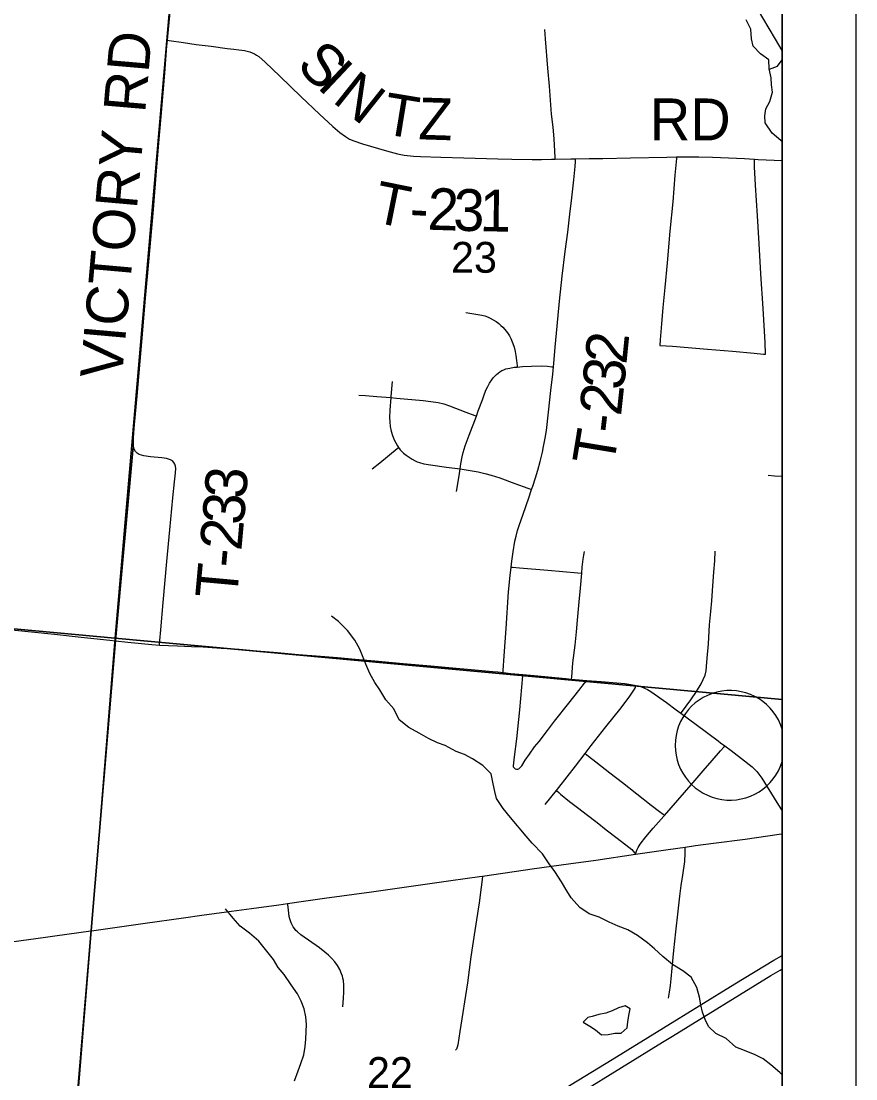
# Model space of a CAD drawing. Extents: x 831 to 1552, y 430 to 870.
# Drawn here: x 1366.09 to 1388.77, y 727.92 to 756.64 of the extents above; entities that cross this region are included whole.
import ezdxf

# ---------------------------------------------------------------- set-up
doc = ezdxf.new("R2010")
doc.units = 0
for name, color, linetype in [('GM_X_Corporation', 7, 'Continuous'), ('GM_X_County_Road', 7, 'Continuous'), ('GM_X_Minor_Lake', 7, 'Continuous'), ('GM_X_Minor_River', 7, 'Continuous'), ('GM_X_Rail_Line', 7, 'Continuous'), ('GM_X_Section_Text', 7, 'Continuous'), ('GM_X_State_Route', 7, 'Continuous'), ('GM_X_Township_Road', 7, 'Continuous'), ('GM_X_Township_Road_Text', 7, 'Continuous'), ('GM_X_Unincorporated_Location', 7, 'Continuous'), ('GM_X_US_Route', 7, 'Continuous'), ('SH_Data', 7, 'Continuous')]:
    doc.layers.add(name, color=color, linetype=linetype)

msp = doc.modelspace()

# ---------------------------------------------------------------- linework, layer by layer
at = {"layer": 'GM_X_Corporation'}
for points in [[(1350.153, 761.603), (1370.37, 759.881), (1368.637, 739.883), (1348.747, 741.721)], [(1386.766, 738.222), (1386.766, 758.427), (1370.37, 759.881), (1368.637, 739.883)], [(1348.747, 741.721), (1368.637, 739.883), (1366.951, 719.126), (1347.89, 720.702)], [(1386.766, 717.659), (1386.766, 738.222), (1368.637, 739.883), (1366.951, 719.126)]]:
    msp.add_lwpolyline(points, close=True, dxfattribs=at)
for points in [[(1386.766, 724.317), (1386.766, 758.465)], [(1370.131, 756.885), (1370.06, 756.136), (1370.045, 755.974), (1369.985, 755.231), (1369.885, 754.056), (1369.831, 753.439), (1369.764, 752.578), (1369.676, 751.526), (1369.55, 750.104), (1369.46, 749.115), (1369.385, 748.249), (1369.232, 746.456), (1369.155, 745.591), (1369.137, 745.342), (1369.132, 745.155), (1369.138, 745.09), (1368.654, 739.825), (1367.995, 731.953), (1366.919, 719.088)], [(1366.919, 719.088), (1367.995, 731.953), (1368.654, 739.825), (1369.138, 745.09), (1369.132, 745.155), (1369.137, 745.342), (1369.155, 745.591), (1369.232, 746.456), (1369.385, 748.249), (1369.46, 749.115), (1369.55, 750.104), (1369.676, 751.526), (1369.764, 752.578), (1369.831, 753.439), (1369.885, 754.056), (1369.985, 755.231), (1370.045, 755.974), (1370.06, 756.136), (1370.131, 756.885)]]:
    msp.add_lwpolyline(points, dxfattribs=at)
at = {"layer": 'GM_X_County_Road'}
for p, q in [((1381.043, 738.778), (1381.459, 738.742)), ((1385.093, 737.047), (1385.207, 736.962))]:
    msp.add_line(p, q, dxfattribs=at)
for points in [[(1386.766, 755.845), (1386.588, 756.15), (1386.242, 756.729), (1386.15, 756.887), (1385.72, 757.622), (1385.375, 758.23), (1385.159, 758.604), (1385.149, 758.621)], [(1363.252, 740.36), (1363.58, 740.331), (1364.722, 740.223), (1365.843, 740.115), (1366.995, 739.995), (1367.727, 739.918), (1368.5, 739.832), (1368.658, 739.814)], [(1368.658, 739.814), (1368.99, 739.777), (1369.645, 739.714), (1369.855, 739.697)], [(1369.855, 739.697), (1370.336, 739.678), (1370.718, 739.661), (1371.033, 739.648), (1371.525, 739.619), (1372.011, 739.585), (1372.495, 739.544), (1373.053, 739.498), (1373.63, 739.447), (1374.22, 739.397), (1374.684, 739.358), (1375.169, 739.313), (1375.698, 739.268), (1376.472, 739.203), (1377.218, 739.135), (1377.713, 739.09), (1378.318, 739.037), (1378.905, 738.983)], [(1378.905, 738.983), (1379.042, 738.97), (1379.185, 738.955)], [(1379.185, 738.955), (1379.396, 738.932), (1379.721, 738.9)], [(1379.721, 738.9), (1380.03, 738.87), (1380.885, 738.791), (1381.043, 738.778)], [(1381.459, 738.742), (1381.845, 738.71), (1382.491, 738.652), (1382.651, 738.633), (1382.752, 738.615), (1382.797, 738.604)], [(1382.797, 738.604), (1382.856, 738.59), (1382.941, 738.564), (1383.025, 738.53), (1383.107, 738.492), (1383.201, 738.435), (1383.622, 738.136), (1383.883, 737.941), (1384.013, 737.846)], [(1384.013, 737.846), (1384.43, 737.539), (1385.027, 737.096), (1385.093, 737.047)], [(1385.207, 736.962), (1385.38, 736.834), (1385.743, 736.558), (1385.87, 736.461), (1385.95, 736.39), (1386.013, 736.331), (1386.076, 736.264), (1386.132, 736.196), (1386.212, 736.081), (1386.355, 735.853), (1386.668, 735.354), (1386.766, 735.199)]]:
    msp.add_lwpolyline(points, dxfattribs=at)
at = {"layer": 'GM_X_Minor_Lake'}
for points in [[(1382.627, 729.775), (1382.635, 729.821), (1382.5, 729.899), (1382.317, 729.848), (1382.148, 729.766), (1381.973, 729.707), (1381.783, 729.672), (1381.6, 729.613), (1381.485, 729.584), (1381.362, 729.464)], [(1381.362, 729.464), (1381.543, 729.355), (1381.694, 729.255), (1381.859, 729.116), (1382.034, 729.129), (1382.217, 729.157), (1382.392, 729.163), (1382.553, 729.305), (1382.57, 729.472), (1382.603, 729.639), (1382.627, 729.775)]]:
    msp.add_lwpolyline(points, dxfattribs=at)
at = {"layer": 'GM_X_Minor_River'}
for points in [[(1386.766, 753.365), (1386.732, 753.399), (1386.491, 753.6), (1386.305, 753.876), (1386.292, 754.074), (1386.317, 754.263), (1386.426, 754.46), (1386.498, 754.71), (1386.477, 754.908), (1386.465, 755.106), (1386.415, 755.35), (1386.402, 755.593), (1386.177, 755.756), (1385.974, 755.963), (1385.931, 756.161), (1385.912, 756.42), (1385.786, 756.68)], [(1386.418, 755.335), (1386.636, 755.423), (1386.766, 755.594)], [(1386.766, 728.03), (1386.701, 728.094), (1386.453, 728.302), (1386.25, 728.464), (1386.031, 728.573), (1385.744, 728.691), (1385.502, 728.785), (1385.239, 729.016), (1384.967, 729.156), (1384.764, 729.34), (1384.675, 729.531), (1384.602, 729.73), (1384.551, 729.935), (1384.523, 730.141), (1384.443, 730.4), (1384.295, 730.683), (1384.069, 730.853), (1383.782, 731.023), (1383.519, 731.247), (1383.301, 731.447), (1383.106, 731.616), (1382.835, 731.809), (1382.571, 731.964), (1382.314, 732.066), (1382.065, 732.175), (1381.793, 732.308), (1381.52, 732.402), (1381.264, 732.572), (1381.032, 732.833), (1380.913, 733.025), (1380.772, 733.27), (1380.593, 733.553), (1380.436, 733.76), (1380.257, 734.028), (1379.972, 734.32), (1379.807, 734.512), (1379.388, 735.018), (1379.186, 735.264), (1379.007, 735.532), (1378.956, 735.723), (1378.913, 735.928), (1378.864, 736.203), (1378.631, 736.433), (1378.352, 736.611), (1378.133, 736.728), (1377.906, 736.814), (1377.612, 736.97), (1377.4, 737.048), (1377.159, 737.165), (1376.902, 737.305), (1376.623, 737.46), (1376.36, 737.669), (1376.212, 737.967), (1376.002, 738.212), (1375.838, 738.48), (1375.696, 738.687), (1375.563, 738.924), (1375.452, 739.177), (1375.29, 739.589), (1375.156, 739.834), (1374.954, 740.095), (1374.714, 740.341), (1374.519, 740.487)], [(1372.951, 731.166), (1372.726, 731.435), (1372.547, 731.657), (1372.299, 731.873), (1372.043, 732.066), (1371.856, 732.288), (1371.646, 732.541)], [(1373.518, 727.87), (1373.62, 728.134), (1373.691, 728.339), (1373.769, 728.573), (1373.81, 728.801), (1373.828, 728.998), (1373.838, 729.203), (1373.84, 729.4), (1373.828, 729.606), (1373.777, 729.819), (1373.696, 730.033), (1373.6, 730.231), (1373.428, 730.477), (1373.234, 730.752), (1373.077, 730.944), (1372.951, 731.166)]]:
    msp.add_lwpolyline(points, dxfattribs=at)
at = {"layer": 'GM_X_Rail_Line'}
msp.add_line((1386.766, 736.536), (1386.766, 737.418), dxfattribs=at)
msp.add_arc((1385.345, 736.977), 1.488, 17.2241, 342.7759, dxfattribs=at)
at = {"layer": 'GM_X_State_Route'}
for points in [[(1383.542, 729.306), (1385.48, 730.5), (1386.542, 731.144), (1386.766, 731.273)], [(1383.511, 728.914), (1383.783, 729.082), (1386.453, 730.723), (1386.71, 730.875), (1386.766, 730.906)], [(1357.165, 712.965), (1357.324, 713.064), (1358.466, 713.785), (1359.485, 714.418), (1360.53, 715.085), (1361.949, 715.98), (1363.001, 716.643), (1364.105, 717.338), (1365.214, 718.025), (1366.924, 719.077), (1367.436, 719.392), (1369.287, 720.533), (1370.346, 721.183), (1371.298, 721.77), (1372.674, 722.617), (1376.115, 724.732), (1378.283, 726.071), (1380.083, 727.178), (1381.036, 727.763), (1382.148, 728.446), (1383.542, 729.306)], [(1357.698, 712.915), (1358.653, 713.517), (1361.41, 715.266), (1363.714, 716.719), (1366.193, 718.261), (1366.893, 718.692), (1369.002, 719.989), (1371.428, 721.477), (1374.021, 723.067), (1376.806, 724.775), (1379.716, 726.578), (1381.284, 727.542), (1383.511, 728.914)]]:
    msp.add_lwpolyline(points, dxfattribs=at)
at = {"layer": 'GM_X_Township_Road'}
for p, q in [((1370.064, 756.126), (1370.135, 756.874)), ((1380.331, 735.372), (1380.634, 735.747))]:
    msp.add_line(p, q, dxfattribs=at)
for points in [[(1380.602, 752.894), (1380.6, 752.943), (1380.593, 753.109), (1380.574, 753.444), (1380.542, 753.759), (1380.503, 754.117), (1380.445, 754.874), (1380.402, 755.369), (1380.338, 756.165), (1380.322, 756.419)], [(1369.139, 745.123), (1369.137, 745.144), (1369.141, 745.332), (1369.16, 745.58), (1369.237, 746.445), (1369.39, 748.239), (1369.465, 749.104), (1369.555, 750.094), (1369.681, 751.515), (1369.769, 752.567), (1369.835, 753.429), (1369.89, 754.045), (1369.99, 755.221), (1370.049, 755.963), (1370.064, 756.126)], [(1370.064, 756.126), (1370.11, 756.119), (1370.506, 756.063), (1370.851, 756.009), (1371.255, 755.958), (1371.693, 755.901), (1371.873, 755.88), (1372.004, 755.864), (1372.084, 755.855), (1372.162, 755.841), (1372.234, 755.825), (1372.303, 755.807), (1372.368, 755.785), (1372.427, 755.755), (1372.483, 755.722), (1372.548, 755.68), (1372.723, 755.529), (1373.123, 755.149), (1373.701, 754.586), (1374.198, 754.117), (1374.563, 753.781), (1374.753, 753.619), (1374.902, 753.505), (1375.009, 753.439), (1375.125, 753.388), (1375.362, 753.31), (1376.018, 753.122), (1376.318, 753.04), (1376.501, 753), (1376.75, 752.976), (1376.936, 752.963), (1377.494, 752.947), (1378.113, 752.927), (1379.045, 752.9), (1379.417, 752.893), (1379.976, 752.884), (1380.224, 752.889), (1380.502, 752.892), (1380.602, 752.894)], [(1380.553, 747.252), (1380.563, 747.348), (1380.602, 747.791), (1380.652, 748.357), (1380.713, 749.04), (1380.787, 749.713), (1380.87, 750.391), (1380.939, 750.915), (1380.998, 751.401), (1381.049, 751.841), (1381.104, 752.337), (1381.141, 752.699), (1381.15, 752.834), (1381.154, 752.902)], [(1380.602, 752.894), (1381.027, 752.9), (1381.154, 752.902)], [(1381.154, 752.902), (1381.524, 752.908), (1381.897, 752.916), (1382.642, 752.931), (1383.636, 752.952), (1383.896, 752.955)], [(1383.896, 752.955), (1383.892, 752.909), (1383.852, 752.458), (1383.791, 751.738), (1383.714, 750.943), (1383.639, 750.078), (1383.575, 749.411), (1383.525, 748.866), (1383.487, 748.426), (1383.453, 747.988), (1383.44, 747.836), (1383.788, 747.814), (1384.74, 747.739), (1385.417, 747.681), (1386.005, 747.629), (1386.255, 747.603), (1386.312, 747.598), (1386.305, 747.914), (1386.247, 748.841), (1386.188, 749.78), (1386.136, 750.607), (1386.095, 751.356), (1386.043, 752.191), (1386.013, 752.682), (1386.01, 752.78), (1386.011, 752.862), (1386.012, 752.89)], [(1383.896, 752.955), (1384.504, 752.961), (1384.876, 752.952), (1385.308, 752.934), (1385.74, 752.908), (1386.012, 752.89), (1386.112, 752.883), (1386.546, 752.863), (1386.766, 752.856)], [(1378.171, 748.726), (1378.502, 748.679), (1378.61, 748.659), (1378.687, 748.636), (1378.756, 748.61), (1378.829, 748.58), (1378.912, 748.535), (1378.995, 748.483), (1379.065, 748.43), (1379.127, 748.381), (1379.174, 748.33), (1379.23, 748.266), (1379.301, 748.174), (1379.357, 748.095), (1379.395, 748.02), (1379.452, 747.888), (1379.482, 747.786), (1379.509, 747.672), (1379.529, 747.563), (1379.547, 747.427), (1379.562, 747.284), (1379.566, 747.249)], [(1378.457, 745.913), (1378.511, 746.056), (1378.62, 746.362), (1378.678, 746.522), (1378.727, 746.639), (1378.768, 746.722), (1378.818, 746.813), (1378.875, 746.903), (1378.918, 746.958), (1378.958, 747.004), (1379.001, 747.047), (1379.047, 747.086), (1379.096, 747.122), (1379.148, 747.152), (1379.203, 747.177), (1379.26, 747.197), (1379.365, 747.221), (1379.481, 747.242), (1379.566, 747.249)], [(1379.566, 747.249), (1379.71, 747.262), (1379.957, 747.274), (1380.24, 747.279), (1380.393, 747.271), (1380.51, 747.257), (1380.553, 747.252)], [(1379.958, 743.922), (1379.989, 744.011), (1380.065, 744.242), (1380.126, 744.451), (1380.189, 744.687), (1380.251, 744.935), (1380.285, 745.089), (1380.329, 745.318), (1380.364, 745.524), (1380.42, 746.025), (1380.48, 746.612), (1380.533, 747.059), (1380.553, 747.252)], [(1376.172, 746.86), (1376.139, 746.452), (1376.137, 746.419)], [(1375.263, 746.488), (1375.45, 746.474), (1375.758, 746.448), (1376.137, 746.419)], [(1376.137, 746.419), (1376.11, 746.076), (1376.102, 745.882), (1376.105, 745.757), (1376.117, 745.632), (1376.141, 745.508), (1376.178, 745.388), (1376.227, 745.272), (1376.269, 745.188), (1376.317, 745.106), (1376.346, 745.067)], [(1376.137, 746.419), (1376.291, 746.407), (1377.009, 746.343), (1377.219, 746.316), (1377.417, 746.283), (1377.575, 746.247), (1377.73, 746.193), (1378.176, 746.028), (1378.415, 745.93), (1378.457, 745.913)], [(1378.018, 744.482), (1378.04, 744.625), (1378.074, 744.811), (1378.102, 744.931), (1378.155, 745.108), (1378.261, 745.398), (1378.457, 745.913)], [(1369.855, 739.697), (1369.862, 739.825), (1369.886, 740.111), (1369.952, 740.854), (1370.052, 741.966), (1370.13, 742.832), (1370.215, 743.697), (1370.261, 744.128), (1370.286, 744.375), (1370.293, 744.497), (1370.288, 744.556), (1370.271, 744.611), (1370.242, 744.66), (1370.201, 744.7), (1370.152, 744.73), (1370.096, 744.75), (1370.037, 744.765), (1369.917, 744.784), (1369.608, 744.815), (1369.422, 744.84), (1369.359, 744.855), (1369.299, 744.878), (1369.242, 744.912), (1369.195, 744.958), (1369.161, 745.016), (1369.142, 745.079), (1369.139, 745.123)], [(1375.628, 744.487), (1375.84, 744.65), (1376.31, 745.037), (1376.346, 745.067)], [(1376.346, 745.067), (1376.392, 745.005), (1376.435, 744.958), (1376.48, 744.914), (1376.552, 744.854), (1376.629, 744.799), (1376.714, 744.744), (1376.792, 744.703), (1376.85, 744.678), (1376.91, 744.657), (1377.031, 744.625), (1377.216, 744.592), (1377.646, 744.532), (1378.018, 744.482)], [(1377.921, 743.868), (1377.99, 744.291), (1378.018, 744.482)], [(1378.018, 744.482), (1378.076, 744.474), (1378.503, 744.4), (1378.684, 744.361), (1378.863, 744.314), (1379.098, 744.239), (1379.504, 744.087), (1379.854, 743.96), (1379.958, 743.922)], [(1386.38, 744.314), (1386.557, 744.296), (1386.766, 744.287)], [(1379.405, 741.818), (1379.425, 741.981), (1379.459, 742.228), (1379.506, 742.518), (1379.536, 742.659), (1379.578, 742.812), (1379.62, 742.946), (1379.725, 743.254), (1379.881, 743.696), (1379.958, 743.922)], [(1381.319, 741.648), (1381.332, 741.811), (1381.358, 742.034), (1381.374, 742.141), (1381.396, 742.244)], [(1384.013, 737.846), (1384.031, 737.871), (1384.285, 738.216), (1384.44, 738.435), (1384.566, 738.649), (1384.622, 738.767), (1384.67, 738.884), (1384.697, 739.002), (1384.713, 739.117), (1384.731, 739.341), (1384.761, 739.737), (1384.793, 740.247), (1384.825, 740.608), (1384.854, 740.897), (1384.884, 741.311), (1384.91, 741.68), (1384.937, 741.987), (1384.948, 742.252)], [(1379.185, 738.955), (1379.189, 739.009), (1379.213, 739.405), (1379.264, 740.146), (1379.331, 741.146), (1379.378, 741.589), (1379.405, 741.818)], [(1379.405, 741.818), (1379.436, 741.815), (1379.629, 741.797), (1380.402, 741.73), (1381.21, 741.658), (1381.319, 741.648)], [(1381.043, 738.778), (1381.048, 738.832), (1381.082, 739.22), (1381.139, 739.697), (1381.177, 740.063), (1381.205, 740.375), (1381.25, 740.875), (1381.286, 741.249), (1381.319, 741.648)], [(1379.513, 736.342), (1379.486, 736.363), (1379.47, 736.385), (1379.463, 736.418), (1379.496, 736.666), (1379.554, 737.153), (1379.64, 737.944), (1379.694, 738.553), (1379.718, 738.862), (1379.721, 738.9)], [(1379.513, 736.342), (1379.545, 736.332), (1379.58, 736.333), (1379.61, 736.342), (1379.643, 736.364), (1379.693, 736.423), (1379.787, 736.571), (1379.899, 736.733), (1380.04, 736.936), (1380.16, 737.083), (1380.386, 737.383), (1380.579, 737.63), (1380.97, 738.12), (1381.238, 738.466), (1381.395, 738.662), (1381.459, 738.742)], [(1381.414, 736.759), (1381.577, 736.975), (1381.974, 737.477), (1382.39, 737.998), (1382.629, 738.314), (1382.753, 738.5), (1382.777, 738.55), (1382.791, 738.587), (1382.797, 738.604)], [(1380.634, 735.747), (1380.702, 735.832), (1381.148, 736.407), (1381.414, 736.759)], [(1381.414, 736.759), (1381.506, 736.687), (1381.7, 736.533), (1382.086, 736.227), (1382.429, 735.964), (1382.821, 735.663), (1383.208, 735.356), (1383.436, 735.18), (1383.53, 735.104), (1383.566, 735.076)], [(1383.566, 735.076), (1384.29, 735.906), (1384.619, 736.283), (1384.863, 736.568), (1385.087, 736.828), (1385.185, 736.937), (1385.207, 736.962)], [(1380.634, 735.747), (1380.696, 735.693), (1380.743, 735.652), (1380.989, 735.456), (1381.238, 735.265), (1381.437, 735.111), (1381.736, 734.881), (1381.983, 734.687), (1382.28, 734.455), (1382.603, 734.21), (1382.681, 734.145), (1382.716, 734.105), (1382.756, 734.054), (1382.781, 734.021)], [(1382.781, 734.021), (1382.821, 734.133), (1382.854, 734.203), (1382.905, 734.294), (1383.061, 734.488), (1383.264, 734.727), (1383.55, 735.058), (1383.566, 735.076)], [(1383.679, 730.108), (1383.708, 730.27), (1383.734, 730.458), (1383.753, 730.635), (1383.777, 730.922), (1383.825, 731.406), (1383.878, 731.912), (1383.941, 732.473), (1383.985, 732.879), (1384.023, 733.169), (1384.068, 733.454), (1384.119, 733.823), (1384.133, 734.05), (1384.134, 734.094), (1384.133, 734.147), (1384.132, 734.216)], [(1378.622, 733.428), (1378.612, 733.331), (1378.591, 733.125), (1378.531, 732.701), (1378.417, 731.951), (1378.307, 731.235), (1378.213, 730.525), (1378.01, 729.21), (1377.951, 728.843), (1377.938, 728.782), (1377.915, 728.725), (1377.89, 728.702)], [(1374.832, 729.879), (1374.852, 730.108), (1374.859, 730.278), (1374.856, 730.463), (1374.846, 730.588), (1374.834, 730.651), (1374.818, 730.712), (1374.798, 730.771), (1374.749, 730.887), (1374.686, 730.996), (1374.613, 731.098), (1374.531, 731.193), (1374.441, 731.28), (1374.346, 731.361), (1374.198, 731.474), (1373.694, 731.833), (1373.6, 731.91), (1373.557, 731.953), (1373.519, 731.999), (1373.485, 732.049), (1373.454, 732.101), (1373.427, 732.155), (1373.405, 732.211), (1373.388, 732.268), (1373.376, 732.328), (1373.353, 732.499), (1373.333, 732.659), (1373.329, 732.685)]]:
    msp.add_lwpolyline(points, dxfattribs=at)
at = {"layer": 'GM_X_Unincorporated_Location'}
msp.add_line((1385.345, 736.977), (1385.345, 736.977), dxfattribs=at)
at = {"layer": 'GM_X_US_Route'}
for points in [[(1374.334, 732.826), (1375.611, 733.002), (1377.764, 733.307), (1378.547, 733.418), (1378.622, 733.428), (1380.039, 733.631), (1380.963, 733.758), (1381.701, 733.862), (1382.781, 734.021), (1383.667, 734.152), (1384.132, 734.216), (1384.406, 734.253), (1384.898, 734.319), (1385.759, 734.432), (1386.68, 734.564), (1386.766, 734.577)], [(1367.01, 731.804), (1367.982, 731.94), (1368, 731.942), (1369.458, 732.149), (1370.504, 732.296), (1370.996, 732.363), (1371.673, 732.457), (1372.35, 732.549), (1373.088, 732.65), (1373.329, 732.685)], [(1373.329, 732.685), (1373.765, 732.747), (1374.334, 732.826)], [(1362.599, 731.196), (1363.486, 731.318), (1364.428, 731.446), (1365.152, 731.544), (1365.829, 731.64), (1366.752, 731.768), (1367.01, 731.804)]]:
    msp.add_lwpolyline(points, dxfattribs=at)
at = {"layer": 'SH_Data'}
for p, q in [((1388.766, 788.938), (1388.766, 648.938)), ((1386.766, 786.938), (1386.766, 650.938))]:
    msp.add_line(p, q, dxfattribs=at)

# ---------------------------------------------------------------- texts
at = {"layer": 'GM_X_Section_Text'}
for s, p in [('23', (1377.771, 749.81)), ('22', (1375.487, 727.674))]:
    msp.add_text(s, height=0.8371, rotation=0, dxfattribs=at).set_placement(p)
at = {"layer": 'GM_X_Township_Road_Text'}
for s, height, rotation, p in [('RD', 1.1364, 85.0738, (1369.459, 754.13)), ('S', 1.136, 315.9431, (1373.536, 755.4)), ('I', 1.136, 316.6682, (1374.102, 754.852)), ('N', 1.136, 321.4964, (1374.518, 754.466)), ('T', 1.136, 350.666, (1375.874, 753.588)), ('Z', 1.136, 358.1557, (1376.872, 753.435)), ('RD', 1.1364, 0, (1383.171, 753.405)), ('VICTORY', 1.1364, 84.9299, (1368.825, 746.897)), ('T', 1.136, 348.5674, (1375.614, 751.196)), ('2', 1.136, 358.1401, (1377.118, 750.98)), ('3', 1.136, 358.2342, (1377.82, 750.957)), ('1', 1.136, 359.3626, (1378.544, 750.935)), ('-', 1.136, 357.079, (1376.629, 751.005)), ('2', 1.136, 84.2405, (1382.531, 747.301)), ('3', 1.136, 84.161, (1382.46, 746.603)), ('2', 1.136, 83.8232, (1382.384, 745.9)), ('-', 1.136, 83.2797, (1382.328, 745.425)), ('T', 1.136, 80.6807, (1382.182, 744.53)), ('3', 1.136, 85.5296, (1372.197, 743.65)), ('3', 1.136, 84.9875, (1372.135, 742.941)), ('2', 1.136, 84.8157, (1372.072, 742.241)), ('-', 1.136, 84.7599, (1372.029, 741.775)), ('T', 1.136, 84.7555, (1371.951, 740.928))]:
    msp.add_text(s, height=height, rotation=rotation, dxfattribs=at).set_placement(p)

doc.saveas('drawing.dxf')
